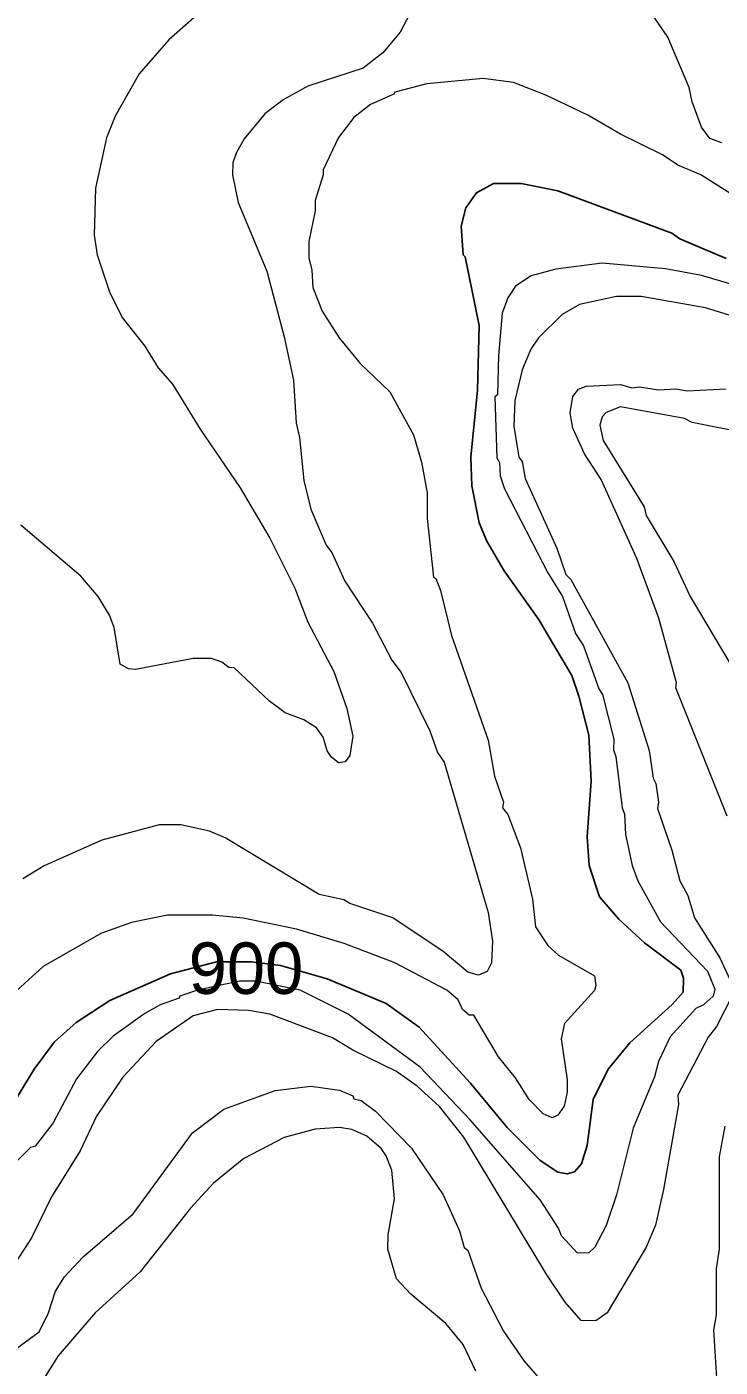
# Model space of a CAD drawing. Extents: x 265.7 to 292.1, y 7676.2 to 7704.2.
# Drawn here: x 287.156 to 288.235, y 7684.876 to 7686.96 of the extents above; entities that cross this region are included whole.
import ezdxf
from ezdxf.enums import TextEntityAlignment as Align

# ---------------------------------------------------------------- set-up
doc = ezdxf.new("R2010")
doc.units = 0
doc.header["$LTSCALE"] = 0.032
doc.layers.add('1', color=7, linetype='Continuous', lineweight=25)
doc.layers.add('2', color=7, linetype='Continuous', lineweight=13)
doc.layers.add('61', color=7, linetype='Continuous')

msp = doc.modelspace()

# ---------------------------------------------------------------- linework, layer by layer
at = {"layer": '1'}
msp.add_lwpolyline([(288.2445, 7686.6), (288.1727, 7686.6304), (288.1599, 7686.6391), (287.9828, 7686.7054), (287.9253, 7686.7165), (287.8823, 7686.7165), (287.8559, 7686.7022), (287.8392, 7686.679), (287.832, 7686.6503), (287.8352, 7686.6056), (287.8384, 7686.6024), (287.8599, 7686.4955), (287.8575, 7686.395), (287.8471, 7686.2912), (287.8487, 7686.2466), (287.8599, 7686.1891), (287.8719, 7686.1604), (287.899, 7686.1141), (287.9525, 7686.0391), (288.0043, 7685.9513), (288.0155, 7685.9194), (288.0307, 7685.8588), (288.0347, 7685.7869), (288.0283, 7685.7008), (288.0315, 7685.6561), (288.0474, 7685.6074), (288.0777, 7685.5723), (288.1176, 7685.5356), (288.1743, 7685.4933), (288.1783, 7685.4805), (288.1775, 7685.459), (288.1607, 7685.4398), (288.0945, 7685.38), (288.061, 7685.3393), (288.0378, 7685.2922), (288.0283, 7685.2204), (288.0195, 7685.1917), (288.0083, 7685.1797), (287.9972, 7685.1765), (287.9828, 7685.1789), (287.9549, 7685.1972), (287.9038, 7685.2483), (287.8463, 7685.3177), (287.7665, 7685.4047), (287.7155, 7685.4414), (287.6237, 7685.4797), (287.551, 7685.5006), (287.5058, 7685.5063), (287.4511, 7685.5063), (287.3795, 7685.4874), (287.2854, 7685.4462), (287.2327, 7685.4119), (287.1992, 7685.3816), (287.1673, 7685.3393), (287.0851, 7685.2044)], dxfattribs=at)
at = {"layer": '2'}
for points in [[(288.2381, 7686.7796), (288.219, 7686.7868), (288.2062, 7686.8043), (288.1919, 7686.8434), (288.1871, 7686.8658), (288.1536, 7686.944), (288.0929, 7687.0334)], [(287.7522, 7686.9807), (287.737, 7686.952), (287.7099, 7686.92), (287.6796, 7686.8961), (287.5934, 7686.8682), (287.5551, 7686.8466), (287.5264, 7686.8251), (287.4944, 7686.786), (287.4817, 7686.7636), (287.4769, 7686.7485), (287.4761, 7686.7301), (287.4849, 7686.687), (287.5296, 7686.5801), (287.5567, 7686.478), (287.571, 7686.4109), (287.575, 7686.3439), (287.5806, 7686.3216)], [(287.4162, 7686.9743), (287.3771, 7686.94)], [(287.3771, 7686.94), (287.3309, 7686.8873), (287.2934, 7686.8211), (287.2798, 7686.7876), (287.263, 7686.7094), (287.2606, 7686.636), (287.2654, 7686.6056)], [(287.9134, 7686.8738), (287.8663, 7686.8801), (287.7785, 7686.8714), (287.729, 7686.8586), (287.7275, 7686.8554), (287.6907, 7686.8394), (287.6652, 7686.8195), (287.6413, 7686.7884), (287.6173, 7686.7381), (287.6173, 7686.7301), (287.6046, 7686.6902), (287.6046, 7686.6743), (287.595, 7686.6264), (287.595, 7686.6009), (287.5998, 7686.5817), (287.6014, 7686.5546), (287.6157, 7686.5179), (287.6421, 7686.4764), (287.6748, 7686.4365), (287.7211, 7686.3926), (287.7578, 7686.3256), (287.7705, 7686.2833), (287.7793, 7686.2354), (287.7793, 7686.1955), (287.7889, 7686.1045), (287.7929, 7686.1021), (287.8001, 7686.0838), (287.8168, 7686.0136), (287.8743, 7685.8508), (287.8838, 7685.7949), (287.8982, 7685.7542), (287.8966, 7685.7454), (287.9046, 7685.7351), (287.9245, 7685.6832), (287.9429, 7685.6034), (287.9477, 7685.5603), (287.9668, 7685.5316), (287.9836, 7685.5164), (288.0395, 7685.4845), (288.0418, 7685.4693), (288.0394, 7685.4614), (287.9932, 7685.4103), (287.9876, 7685.3864), (287.9972, 7685.3225), (287.9972, 7685.3034), (287.9924, 7685.2818), (287.9828, 7685.2675), (287.974, 7685.2635), (287.9597, 7685.2698), (287.9381, 7685.2922), (287.9166, 7685.3257), (287.8902, 7685.3584), (287.8519, 7685.4231), (287.8448, 7685.4231), (287.8344, 7685.4318), (287.8272, 7685.447), (287.8096, 7685.4622), (287.729, 7685.5045), (287.65, 7685.5348), (287.5758, 7685.5571), (287.4929, 7685.5739), (287.445, 7685.5787), (287.3748, 7685.5787), (287.3189, 7685.5675), (287.271, 7685.5499), (287.1816, 7685.4989), (287.129, 7685.451)], [(288.2054, 7686.7301), (288.1695, 7686.7453), (288.1456, 7686.7612), (288.0802, 7686.7932), (288.0291, 7686.8227), (287.9637, 7686.8538), (287.9134, 7686.8738)], [(288.3299, 7686.6511), (288.2054, 7686.7301)], [(287.2654, 7686.6056), (287.2846, 7686.5482), (287.3045, 7686.5083), (287.3396, 7686.4636), (287.3604, 7686.4301), (287.3827, 7686.4046), (287.4258, 7686.3343), (287.4881, 7686.2434), (287.5343, 7686.1652), (287.5734, 7686.087), (287.5934, 7686.0343), (287.6341, 7685.9577), (287.654, 7685.9002), (287.6636, 7685.8572), (287.6588, 7685.8268), (287.6516, 7685.8173), (287.6413, 7685.8157), (287.6301, 7685.8244), (287.6237, 7685.834), (287.6173, 7685.8556), (287.607, 7685.8699), (287.587, 7685.8827), (287.5583, 7685.8931), (287.5335, 7685.9114), (287.4785, 7685.9633), (287.4705, 7685.9641), (287.4593, 7685.9721), (287.4434, 7685.9776), (287.4147, 7685.9776), (287.3253, 7685.9609), (287.3141, 7685.9617), (287.3013, 7685.9689), (287.2918, 7686.0263), (287.2846, 7686.0455), (287.267, 7686.0742), (287.2399, 7686.1061), (287.1465, 7686.1851)], [(288.2541, 7686.5594), (288.2062, 7686.5737), (288.1504, 7686.5841), (288.0514, 7686.5929), (287.9796, 7686.5833), (287.9413, 7686.5729), (287.9166, 7686.557), (287.9046, 7686.5386), (287.8958, 7686.5147), (287.8902, 7686.4492), (287.8886, 7686.3878), (287.8846, 7686.3846), (287.8878, 7686.2897), (287.8918, 7686.2825), (287.8926, 7686.2617), (287.8998, 7686.2418), (287.9668, 7686.1109), (287.99, 7686.0742), (288.0099, 7686.0168), (288.0227, 7685.9976), (288.0466, 7685.9306), (288.0522, 7685.9218), (288.0698, 7685.8524), (288.069, 7685.8356), (288.073, 7685.8252), (288.0825, 7685.7454), (288.0865, 7685.7359), (288.0881, 7685.7039), (288.0985, 7685.6561), (288.1073, 7685.6321), (288.1424, 7685.5683), (288.2158, 7685.4917), (288.227, 7685.4638), (288.2246, 7685.4526), (288.2094, 7685.439), (288.1975, 7685.4334), (288.1575, 7685.3896), (288.1392, 7685.3513), (288.1328, 7685.3273), (288.1001, 7685.2475), (288.0738, 7685.1438), (288.0578, 7685.0959)], [(288.3562, 7686.4788), (288.2126, 7686.5234), (288.1121, 7686.541), (288.0738, 7686.541), (288.0163, 7686.5282), (287.9892, 7686.5131), (287.9525, 7686.4764), (287.9405, 7686.4588), (287.9269, 7686.4269), (287.9158, 7686.379), (287.9142, 7686.3391), (287.9221, 7686.2912), (287.9269, 7686.2841), (287.9317, 7686.2577), (287.9812, 7686.1492), (287.9948, 7686.1085), (288.0027, 7686.1005), (288.0913, 7685.9401), (288.1248, 7685.8348), (288.1312, 7685.7917), (288.1352, 7685.7837), (288.1392, 7685.7542), (288.1376, 7685.7446), (288.1599, 7685.68), (288.1727, 7685.6321), (288.1847, 7685.609), (288.1951, 7685.5747), (288.2349, 7685.5124), (288.2541, 7685.4709)], [(288.2461, 7685.7327), (288.1663, 7685.9322), (288.1671, 7685.9401), (288.14, 7686.0407), (288.1057, 7686.1333), (288.0498, 7686.2561), (288.0243, 7686.296), (288.0059, 7686.3359), (288.0019, 7686.3599), (288.0059, 7686.3854), (288.0147, 7686.3966), (288.0267, 7686.4014), (288.0802, 7686.4038), (288.0977, 7686.399), (288.1097, 7686.4006), (288.1392, 7686.3958), (288.1663, 7686.3974), (288.1839, 7686.3942), (288.2445, 7686.3974)], [(288.278, 7686.3279), (288.1919, 7686.3447), (288.1799, 7686.3511), (288.0802, 7686.3694), (288.0578, 7686.3607), (288.0514, 7686.3535), (288.0482, 7686.3407), (288.053, 7686.3168), (288.1169, 7686.2138), (288.12, 7686.2003), (288.1631, 7686.1285), (288.1887, 7686.0742), (288.2501, 7685.9705)], [(287.5806, 7686.3216), (287.587, 7686.2545), (287.5982, 7686.2099), (287.6221, 7686.154), (287.6309, 7686.1428), (287.6508, 7686.0981), (287.6939, 7686.0327)], [(287.6939, 7686.0327), (287.7243, 7685.9753), (287.7386, 7685.9561), (287.7833, 7685.8651), (287.7953, 7685.8316), (287.8057, 7685.8165), (287.8743, 7685.5827), (287.8807, 7685.538), (287.8791, 7685.5045), (287.8727, 7685.4909), (287.8591, 7685.4853), (287.8424, 7685.4901), (287.8041, 7685.522), (287.7259, 7685.5747), (287.6588, 7685.597), (287.6493, 7685.6026), (287.611, 7685.6106), (287.4649, 7685.6992), (287.4402, 7685.7095), (287.3955, 7685.7191), (287.362, 7685.7191), (287.2726, 7685.6952), (287.1832, 7685.6553), (287.1497, 7685.6353)], [(287.9549, 7685.1358), (287.8455, 7685.2611), (287.7681, 7685.3425), (287.6564, 7685.4247), (287.5814, 7685.4622), (287.5122, 7685.4759), (287.4868, 7685.4759), (287.4219, 7685.462), (287.3939, 7685.4526), (287.3931, 7685.4494), (287.3636, 7685.439), (287.3396, 7685.4255), (287.2902, 7685.3903), (287.2662, 7685.3664), (287.2335, 7685.3241), (287.1968, 7685.2555), (287.1689, 7685.2196), (287.1617, 7685.2172), (287.125, 7685.1805)], [(288.2541, 7685.4534), (288.2294, 7685.4055), (288.2166, 7685.3887), (288.1695, 7685.2986), (288.1703, 7685.2842), (288.1472, 7685.1518), (288.1344, 7685.0967), (288.12, 7685.0624), (288.0594, 7684.9602), (288.0418, 7684.9475), (288.0187, 7684.9483), (287.994, 7684.977), (287.9652, 7685.0193), (287.836, 7685.2332), (287.7985, 7685.281), (287.7634, 7685.3129), (287.7314, 7685.3353), (287.6636, 7685.3688), (287.6317, 7685.3879), (287.5343, 7685.4247), (287.5008, 7685.4302), (287.453, 7685.4318), (287.4147, 7685.4223), (287.3572, 7685.3824), (287.3053, 7685.3265), (287.2646, 7685.2659), (287.2391, 7685.2124), (287.1944, 7685.1406), (287.1633, 7685.0768), (287.1393, 7685.04)], [(287.1306, 7684.898), (287.1753, 7684.9307), (287.1896, 7684.9602), (287.2008, 7684.9938), (287.2144, 7685.0161), (287.2439, 7685.0472), (287.3213, 7685.1143), (287.4138, 7685.2403), (287.4625, 7685.277), (287.5423, 7685.3058), (287.5982, 7685.3129), (287.6429, 7685.3066), (287.6636, 7685.2978), (287.6652, 7685.293)], [(287.6652, 7685.293), (287.6764, 7685.2906), (287.6987, 7685.2738), (287.7546, 7685.2164), (287.8041, 7685.1438), (287.8296, 7685.0879), (287.8368, 7685.0616)], [(288.231, 7684.8422), (288.2254, 7684.9331), (288.2294, 7684.9571), (288.2294, 7685.0289), (288.2342, 7685.0592), (288.2342, 7685.2028), (288.2429, 7685.2507)], [(287.5567, 7685.2331), (287.4936, 7685.2004), (287.4466, 7685.1621), (287.4107, 7685.123), (287.3325, 7685.0241), (287.2622, 7684.9602), (287.2048, 7684.8932), (287.1417, 7684.7927)], [(287.7155, 7685.2044), (287.7075, 7685.2156), (287.6852, 7685.2347), (287.662, 7685.2451), (287.6429, 7685.2483), (287.6046, 7685.2459), (287.5567, 7685.2331)], [(287.8551, 7684.8693), (287.8352, 7684.9108), (287.808, 7684.9435), (287.7538, 7684.989), (287.7314, 7685.0129), (287.7179, 7685.0592), (287.7187, 7685.0815), (287.7282, 7685.1374), (287.7243, 7685.1821), (287.7155, 7685.2044)], [(288.0578, 7685.0959), (288.0402, 7685.0624), (288.0307, 7685.0536), (288.0131, 7685.0528), (287.9884, 7685.0799), (287.9836, 7685.0919), (287.9549, 7685.1358)], [(287.8368, 7685.0616), (287.8424, 7685.0576), (287.8631, 7684.9986), (287.8982, 7684.9315), (287.9301, 7684.8852), (287.9692, 7684.8406)]]:
    msp.add_lwpolyline(points, dxfattribs=at)

# ---------------------------------------------------------------- texts
at = {"layer": '61'}
msp.add_text('900', height=0.08, dxfattribs=at).set_placement((287.4971, 7685.4562), align=Align.CENTER)

doc.saveas('drawing.dxf')
